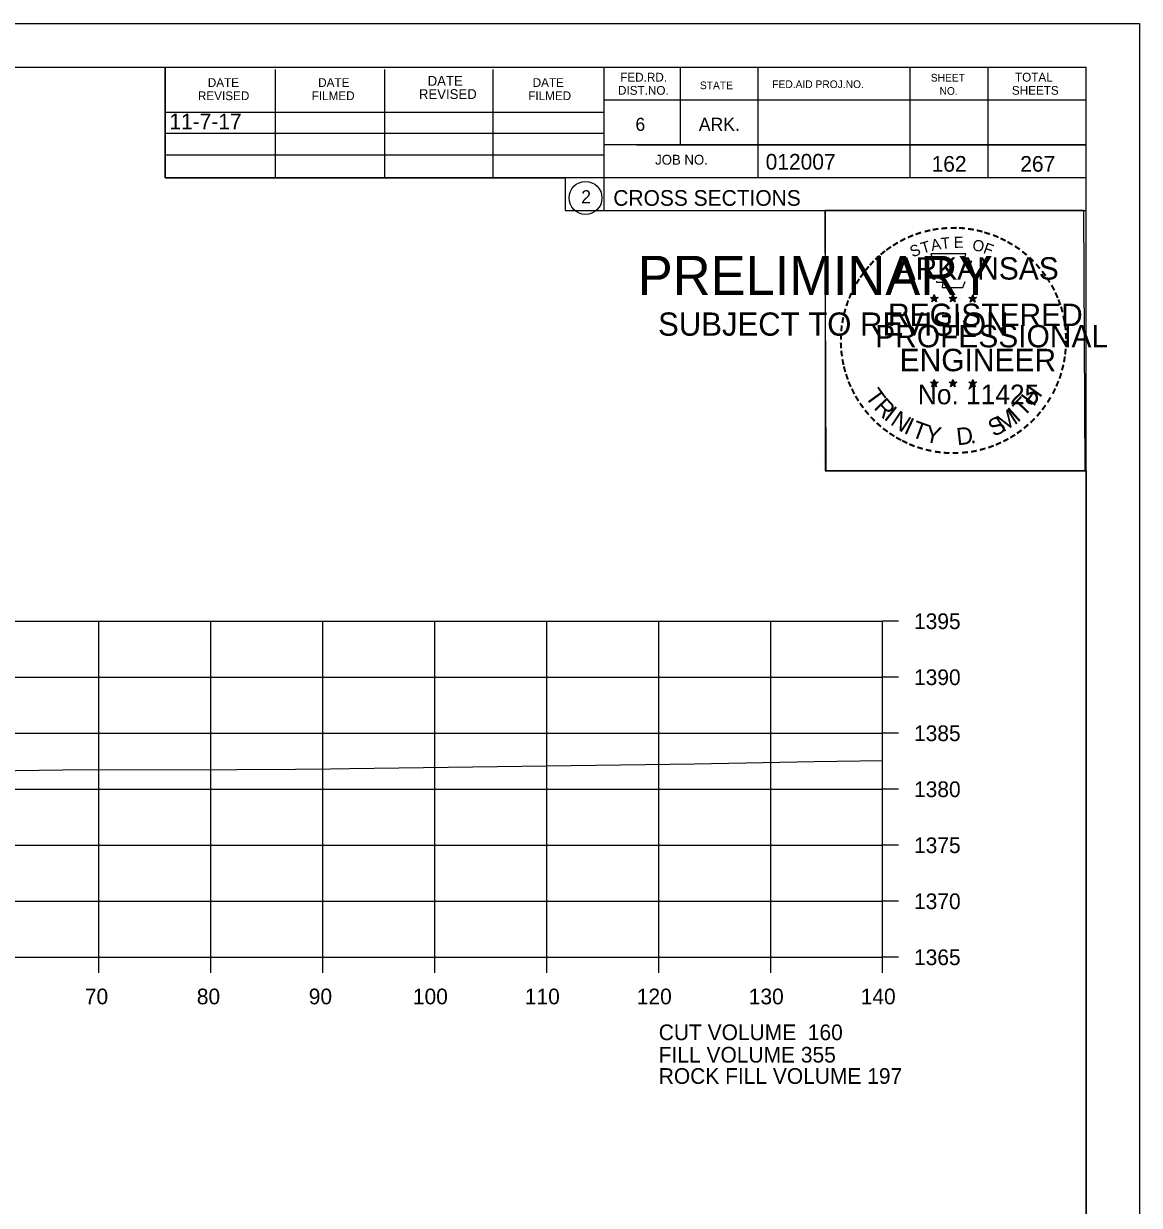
# Model space of a CAD drawing. Extents: x 1374311 to 1383814, y 384102 to 406278.
# Drawn here: x 1381691.9 to 1381791.6, y 387205.8 to 387311.3 of the extents above; entities that cross this region are included whole.
import ezdxf

# ---------------------------------------------------------------- set-up
doc = ezdxf.new("R2010")
doc.units = 0
for name, color, linetype in [('R_Axis', 7, 'Continuous'), ('R_Axis Annot', 7, 'Continuous'), ('R_Border', 7, 'Continuous'), ('R_Border PE', 7, 'Continuous'), ('R_Border Prem', 7, 'Continuous'), ('R_Exist Surface', 7, 'Continuous'), ('R_Fin Surface', 7, 'Continuous'), ('R_Grid', 7, 'Continuous'), ('R_No Plot', 7, 'Continuous'), ('R_Water', 7, 'Continuous')]:
    doc.layers.add(name, color=color, linetype=linetype)

msp = doc.modelspace()

# ---------------------------------------------------------------- linework, layer by layer
at = {"layer": 'R_Axis'}
for p, q in [((1381768.66, 387227.98), (1381768.66, 387257.98)), ((1381770.06, 387257.98), (1381768.66, 387257.98)), ((1381770.06, 387252.98), (1381768.66, 387252.98)), ((1381770.06, 387247.98), (1381768.66, 387247.98)), ((1381770.06, 387242.98), (1381768.66, 387242.98)), ((1381770.06, 387237.98), (1381768.66, 387237.98)), ((1381770.06, 387232.98), (1381768.66, 387232.98)), ((1381488.66, 387227.98), (1381768.66, 387227.98)), ((1381698.66, 387226.58), (1381698.66, 387227.98)), ((1381708.66, 387226.58), (1381708.66, 387227.98)), ((1381718.66, 387226.58), (1381718.66, 387227.98)), ((1381728.66, 387226.58), (1381728.66, 387227.98)), ((1381738.66, 387226.58), (1381738.66, 387227.98)), ((1381748.66, 387226.58), (1381748.66, 387227.98)), ((1381758.66, 387226.58), (1381758.66, 387227.98)), ((1381768.66, 387226.58), (1381768.66, 387227.98)), ((1381770.06, 387227.98), (1381768.66, 387227.98))]:
    msp.add_line(p, q, dxfattribs=at)
at = {"layer": 'R_Border'}
for p, q in [((1381470.66, 387307.44), (1381786.84, 387307.44)), ((1381704.58, 387297.56), (1381704.58, 387307.44)), ((1381714.44, 387297.56), (1381714.44, 387307.24)), ((1381724.2, 387297.56), (1381724.2, 387307.24)), ((1381733.88, 387297.56), (1381733.88, 387307.24)), ((1381743.74, 387307.44), (1381743.74, 387294.64)), ((1381750.58, 387307.44), (1381750.58, 387300.5)), ((1381757.52, 387307.44), (1381757.52, 387297.56)), ((1381771.1, 387307.44), (1381771.1, 387297.56)), ((1381778.04, 387307.44), (1381778.04, 387297.56)), ((1381786.84, 387101.98), (1381786.84, 387307.44)), ((1381786.84, 387304.5), (1381743.74, 387304.5)), ((1381786.84, 387304.52), (1381786.84, 387304.52)), ((1381704.58, 387303.42), (1381743.74, 387303.42)), ((1381704.58, 387301.56), (1381743.74, 387301.56)), ((1381786.84, 387300.5), (1381743.74, 387300.5)), ((1381746.7, 387300.5), (1381786.84, 387300.5)), ((1381704.58, 387297.56), (1381704.58, 387299.62)), ((1381704.58, 387299.62), (1381743.74, 387299.62)), ((1381786.84, 387297.56), (1381704.58, 387297.56)), ((1381743.74, 387294.64), (1381786.84, 387294.64))]:
    msp.add_line(p, q, dxfattribs=at)
msp.add_circle((1381742.12, 387295.77), 1.47, dxfattribs=at)
at = {"layer": 'R_Border PE'}
for p, q in [((1381772.92, 387286.89), (1381773.27, 387286.78)), ((1381772.92, 387286.89), (1381773.18, 387286.85)), ((1381772.92, 387286.89), (1381773.16, 387286.77)), ((1381773.06, 387286.48), (1381773.27, 387286.78)), ((1381773.27, 387287.15), (1381773.23, 387286.89)), ((1381773.27, 387286.78), (1381773.27, 387287.15)), ((1381773.27, 387287.15), (1381773.32, 387286.9)), ((1381773.62, 387286.89), (1381773.27, 387286.78)), ((1381773.48, 387286.48), (1381773.27, 387286.78)), ((1381773.62, 387286.89), (1381773.33, 387286.84)), ((1381773.48, 387286.48), (1381773.35, 387286.77)), ((1381773.62, 387286.89), (1381773.41, 387286.79)), ((1381774.59, 387286.89), (1381774.94, 387286.78)), ((1381774.59, 387286.89), (1381774.85, 387286.85)), ((1381774.59, 387286.89), (1381774.83, 387286.77)), ((1381774.73, 387286.48), (1381774.94, 387286.78)), ((1381774.94, 387287.15), (1381774.9, 387286.89)), ((1381774.94, 387286.78), (1381774.94, 387287.15)), ((1381774.94, 387287.15), (1381774.99, 387286.9)), ((1381775.29, 387286.89), (1381774.94, 387286.78)), ((1381775.15, 387286.48), (1381774.94, 387286.78)), ((1381775.29, 387286.89), (1381775, 387286.84)), ((1381775.15, 387286.48), (1381775.02, 387286.77)), ((1381775.29, 387286.89), (1381775.08, 387286.79)), ((1381776.36, 387286.88), (1381776.71, 387286.77)), ((1381776.36, 387286.88), (1381776.61, 387286.83)), ((1381776.36, 387286.88), (1381776.59, 387286.76)), ((1381776.49, 387286.47), (1381776.71, 387286.77)), ((1381776.71, 387287.13), (1381776.66, 387286.88)), ((1381776.71, 387286.77), (1381776.71, 387287.13)), ((1381776.71, 387287.13), (1381776.75, 387286.88)), ((1381777.05, 387286.88), (1381776.71, 387286.77)), ((1381776.92, 387286.47), (1381776.71, 387286.77)), ((1381777.05, 387286.88), (1381776.77, 387286.83)), ((1381776.92, 387286.47), (1381776.78, 387286.76)), ((1381777.05, 387286.88), (1381776.85, 387286.78)), ((1381773.06, 387286.48), (1381773.18, 387286.73)), ((1381773.06, 387286.48), (1381773.27, 387286.7)), ((1381773.48, 387286.48), (1381773.27, 387286.7)), ((1381774.73, 387286.48), (1381774.85, 387286.73)), ((1381774.73, 387286.48), (1381774.94, 387286.7)), ((1381775.15, 387286.48), (1381774.94, 387286.7)), ((1381776.49, 387286.47), (1381776.62, 387286.72)), ((1381776.49, 387286.47), (1381776.7, 387286.69)), ((1381776.92, 387286.47), (1381776.7, 387286.69)), ((1381773.27, 387279.57), (1381773.23, 387279.32)), ((1381773.27, 387279.21), (1381773.27, 387279.57)), ((1381773.27, 387279.57), (1381773.32, 387279.32)), ((1381774.94, 387279.57), (1381774.9, 387279.32)), ((1381774.94, 387279.21), (1381774.94, 387279.57)), ((1381774.94, 387279.57), (1381774.99, 387279.32)), ((1381776.7, 387279.56), (1381776.66, 387279.31)), ((1381776.7, 387279.2), (1381776.7, 387279.56)), ((1381776.7, 387279.56), (1381776.75, 387279.31)), ((1381772.92, 387279.32), (1381773.27, 387279.21)), ((1381772.92, 387279.32), (1381773.17, 387279.27)), ((1381772.92, 387279.32), (1381773.16, 387279.2)), ((1381773.05, 387278.91), (1381773.27, 387279.21)), ((1381773.05, 387278.91), (1381773.18, 387279.15)), ((1381773.05, 387278.91), (1381773.27, 387279.13)), ((1381773.61, 387279.32), (1381773.27, 387279.21)), ((1381773.48, 387278.91), (1381773.27, 387279.21)), ((1381773.48, 387278.91), (1381773.27, 387279.12)), ((1381773.61, 387279.32), (1381773.33, 387279.27)), ((1381773.48, 387278.91), (1381773.34, 387279.2)), ((1381773.61, 387279.32), (1381773.41, 387279.22)), ((1381774.59, 387279.32), (1381774.94, 387279.21)), ((1381774.59, 387279.32), (1381774.84, 387279.27)), ((1381774.59, 387279.32), (1381774.82, 387279.2)), ((1381774.72, 387278.91), (1381774.94, 387279.21)), ((1381774.72, 387278.91), (1381774.85, 387279.15)), ((1381774.72, 387278.91), (1381774.93, 387279.13)), ((1381775.15, 387278.91), (1381774.93, 387279.12)), ((1381775.28, 387279.32), (1381774.94, 387279.21)), ((1381775.15, 387278.91), (1381774.94, 387279.21)), ((1381775.28, 387279.32), (1381775, 387279.27)), ((1381775.15, 387278.91), (1381775.01, 387279.2)), ((1381775.28, 387279.32), (1381775.08, 387279.22)), ((1381776.35, 387279.31), (1381776.7, 387279.2)), ((1381776.35, 387279.31), (1381776.61, 387279.26)), ((1381776.35, 387279.31), (1381776.59, 387279.19)), ((1381776.49, 387278.9), (1381776.7, 387279.2)), ((1381776.49, 387278.9), (1381776.61, 387279.14)), ((1381776.49, 387278.9), (1381776.7, 387279.12)), ((1381777.05, 387279.31), (1381776.7, 387279.2)), ((1381776.92, 387278.9), (1381776.7, 387279.2)), ((1381776.92, 387278.9), (1381776.7, 387279.11)), ((1381777.05, 387279.31), (1381776.76, 387279.26)), ((1381776.92, 387278.9), (1381776.78, 387279.19)), ((1381777.05, 387279.31), (1381776.85, 387279.21))]:
    msp.add_line(p, q, dxfattribs=at)
for points in [[(1381772.96, 387290.77), (1381773.23, 387289.94)], [(1381776.47, 387289.85), (1381776.62, 387290.13), (1381775.93, 387290.11), (1381776.08, 387290.77), (1381772.96, 387290.77)], [(1381773.46, 387288.35), (1381773.46, 387288.26), (1381774.02, 387288.24), (1381773.96, 387287.77), (1381775.83, 387287.77), (1381776.04, 387288.3)], [(1381773.27, 387287.15), (1381773.48, 387286.48), (1381772.92, 387286.89), (1381773.62, 387286.89), (1381773.06, 387286.48), (1381773.27, 387287.15)], [(1381774.94, 387287.15), (1381775.15, 387286.48), (1381774.59, 387286.89), (1381775.29, 387286.89), (1381774.73, 387286.48), (1381774.94, 387287.15)], [(1381776.71, 387287.13), (1381776.92, 387286.47), (1381776.36, 387286.88), (1381777.05, 387286.88), (1381776.49, 387286.47), (1381776.71, 387287.13)], [(1381773.27, 387279.57), (1381773.48, 387278.91), (1381772.92, 387279.32), (1381773.61, 387279.32), (1381773.05, 387278.91), (1381773.27, 387279.57)], [(1381774.94, 387279.57), (1381775.15, 387278.91), (1381774.59, 387279.32), (1381775.28, 387279.32), (1381774.72, 387278.91), (1381774.94, 387279.57)], [(1381776.7, 387279.56), (1381776.92, 387278.9), (1381776.35, 387279.31), (1381777.05, 387279.31), (1381776.49, 387278.9), (1381776.7, 387279.56)]]:
    msp.add_lwpolyline(points, dxfattribs=at)
for centre, radius in [((1381773.27, 387286.78), 0.172), ((1381773.27, 387286.78), 0.145), ((1381773.27, 387286.78), 0.116), ((1381773.27, 387286.78), 0.0991), ((1381773.27, 387286.78), 0.0747), ((1381773.27, 387286.78), 0.0495), ((1381773.27, 387286.78), 0.0296), ((1381774.94, 387286.78), 0.172), ((1381774.94, 387286.78), 0.145), ((1381774.94, 387286.78), 0.116), ((1381774.94, 387286.78), 0.0991), ((1381774.94, 387286.78), 0.0747), ((1381774.94, 387286.78), 0.0495), ((1381774.94, 387286.78), 0.0296), ((1381776.7, 387286.77), 0.172), ((1381776.7, 387286.77), 0.145), ((1381776.7, 387286.77), 0.116), ((1381776.7, 387286.77), 0.0991), ((1381776.7, 387286.77), 0.0747), ((1381776.7, 387286.77), 0.0495), ((1381776.7, 387286.77), 0.0296), ((1381773.27, 387279.21), 0.172), ((1381774.94, 387279.21), 0.172), ((1381773.27, 387279.21), 0.145), ((1381773.27, 387279.21), 0.116), ((1381773.27, 387279.21), 0.0991), ((1381773.27, 387279.21), 0.0747), ((1381773.27, 387279.21), 0.0495), ((1381773.27, 387279.21), 0.0296), ((1381774.94, 387279.21), 0.145), ((1381774.94, 387279.21), 0.116), ((1381774.94, 387279.21), 0.0991), ((1381774.94, 387279.21), 0.0747), ((1381774.94, 387279.21), 0.0495), ((1381774.94, 387279.21), 0.0296), ((1381776.7, 387279.2), 0.172), ((1381776.7, 387279.2), 0.145), ((1381776.7, 387279.2), 0.116), ((1381776.7, 387279.2), 0.0991), ((1381776.7, 387279.2), 0.0747), ((1381776.7, 387279.2), 0.0495), ((1381776.7, 387279.2), 0.0296)]:
    msp.add_circle(centre, radius, dxfattribs=at)
at = {"layer": 'R_Exist Surface'}
msp.add_lwpolyline([(1381553.41, 387241.48), (1381585.4, 387242.18), (1381590.34, 387242.25), (1381610.41, 387242.79), (1381612.44, 387243.07), (1381620.75, 387244.04), (1381636.98, 387245.1), (1381644.36, 387245.54), (1381647.08, 387245.25), (1381650.15, 387244.31), (1381659.65, 387244.54), (1381667.48, 387244.52), (1381679.13, 387244.49), (1381682.9, 387244.54), (1381695.4, 387244.71), (1381710.98, 387244.73), (1381716.22, 387244.77), (1381719.3, 387244.81), (1381721.05, 387244.83), (1381751.84, 387245.26), (1381762.53, 387245.46), (1381768.66, 387245.54)], dxfattribs=at)
at = {"layer": 'R_Grid'}
for p, q in [((1381488.66, 387257.98), (1381768.66, 387257.98)), ((1381698.66, 387227.98), (1381698.66, 387257.98)), ((1381708.66, 387227.98), (1381708.66, 387257.98)), ((1381718.66, 387227.98), (1381718.66, 387257.98)), ((1381728.66, 387227.98), (1381728.66, 387257.98)), ((1381738.66, 387227.98), (1381738.66, 387257.98)), ((1381748.66, 387227.98), (1381748.66, 387257.98)), ((1381758.66, 387227.98), (1381758.66, 387257.98)), ((1381768.66, 387227.98), (1381768.66, 387257.98)), ((1381488.66, 387252.98), (1381768.66, 387252.98)), ((1381488.66, 387247.98), (1381768.66, 387247.98)), ((1381488.66, 387242.98), (1381768.66, 387242.98)), ((1381488.66, 387237.98), (1381768.66, 387237.98)), ((1381488.66, 387232.98), (1381768.66, 387232.98)), ((1381488.66, 387227.98), (1381768.66, 387227.98))]:
    msp.add_line(p, q, dxfattribs=at)
at = {"layer": 'R_No Plot'}
for p, q in [((1381458.26, 387311.33), (1381791.59, 387311.33)), ((1381762.87, 387272.18), (1381762.87, 387272.18))]:
    msp.add_line(p, q, dxfattribs=at)
for points in [[(1381458.25, 387311.33), (1381791.59, 387311.33), (1381791.59, 387097.99), (1381458.25, 387097.99)], [(1381704.58, 387307.44), (1381704.58, 387297.56), (1381740.31, 387297.56), (1381740.31, 387294.64), (1381763.51, 387294.64), (1381763.51, 387271.42), (1381786.84, 387271.42), (1381786.84, 387101.98), (1381470.66, 387101.98), (1381470.66, 387307.44)], [(1381763.51, 387294.67), (1381786.61, 387294.67), (1381786.72, 387271.42), (1381763.62, 387271.42)]]:
    msp.add_lwpolyline(points, close=True, dxfattribs=at)

# ---------------------------------------------------------------- texts
at = {"layer": 'R_Axis Annot'}
for s, p in [('1395', (1381771.46, 387257.28)), ('1390', (1381771.46, 387252.28)), ('1385', (1381771.46, 387247.28)), ('1380', (1381771.46, 387242.28)), ('1375', (1381771.46, 387237.28)), ('1370', (1381771.46, 387232.28)), ('1365', (1381771.46, 387227.28)), ('70', (1381697.4, 387223.78)), ('80', (1381707.4, 387223.78)), ('90', (1381717.4, 387223.78)), ('100', (1381726.7, 387223.78)), ('110', (1381736.7, 387223.78)), ('120', (1381746.7, 387223.78)), ('130', (1381756.7, 387223.78)), ('140', (1381766.7, 387223.78)), ('CUT VOLUME  160', (1381748.66, 387220.58)), ('FILL VOLUME 355', (1381748.66, 387218.58)), ('ROCK FILL VOLUME 197', (1381748.66, 387216.68))]:
    msp.add_text(s, height=1.4, dxfattribs=at).set_placement(p)
at = {"layer": 'R_Border'}
for s, height, p in [('FED.RD.', 0.782, (1381745.22, 387306.16)), ('SHEET', 0.684, (1381772.96, 387306.16)), ('TOTAL', 0.782, (1381780.48, 387306.16)), ('DATE', 0.782, (1381708.38, 387305.68)), ('DATE', 0.782, (1381718.24, 387305.68)), ('DATE', 0.879, (1381728.02, 387305.78)), ('DATE', 0.782, (1381737.4, 387305.68)), ('DIST.NO.', 0.782, (1381745.02, 387304.98)), ('STATE', 0.684, (1381752.34, 387305.48)), ('FED.AID PROJ.NO.', 0.684, (1381758.8, 387305.58)), ('SHEETS', 0.782, (1381780.2, 387304.98)), ('REVISED', 0.782, (1381707.5, 387304.5)), ('FILMED', 0.782, (1381717.66, 387304.5)), ('REVISED', 0.879, (1381727.24, 387304.6)), ('FILMED', 0.782, (1381737, 387304.5)), ('NO.', 0.684, (1381773.74, 387304.98)), ('6', 1.17, (1381746.58, 387301.76)), ('ARK.', 1.172, (1381752.24, 387301.76)), ('JOB NO.', 0.879, (1381748.34, 387298.74)), ('012007', 1.4, (1381758.21, 387298.3)), ('2', 1.17, (1381741.74, 387295.29)), ('CROSS SECTIONS', 1.4, (1381744.6, 387295.07))]:
    msp.add_text(s, height=height, rotation=360, dxfattribs=at).set_placement(p)
at = {"layer": 'R_Border PE'}
for s, height, rotation, p in [('-', 1.6, 10.2193, (1381773.14, 387292.3)), ('-', 1.6, 5.8968, (1381773.87, 387292.41)), ('-', 1.6, 0.1862, (1381774.64, 387292.48)), ('-', 1.6, 357.743, (1381775.36, 387292.47)), ('-', 1.6, 352.1617, (1381776.11, 387292.41)), ('-', 1.6, 28.7918, (1381770.44, 387291.31)), ('-', 1.6, 24.3072, (1381771.08, 387291.63)), ('-', 1.6, 19.1761, (1381771.71, 387291.9)), ('-', 1.6, 13.6301, (1381772.46, 387292.14)), ('A', 1, 11.2132, (1381773.06, 387291.03)), ('T', 1, 6.0228, (1381773.91, 387291.2)), ('E', 1, 0.8323, (1381775.01, 387291.31)), ('O', 1, 350.4515, (1381776.62, 387291.1)), ('-', 1.6, 347.2049, (1381776.83, 387292.3)), ('-', 1.6, 342.3362, (1381777.46, 387292.14)), ('-', 1.6, 337.8551, (1381778.2, 387291.92)), ('-', 1.6, 334.1211, (1381778.83, 387291.65)), ('-', 1.6, 38.9507, (1381768.79, 387290.17)), ('-', 1.6, 36.2317, (1381769.27, 387290.55)), ('-', 1.6, 34.0636, (1381769.85, 387290.94)), ('S', 1, 21.594, (1381771.32, 387290.45)), ('T', 1, 16.4036, (1381772.23, 387290.78)), ('F', 1, 340.0707, (1381777.57, 387290.87)), ('-', 1.6, 329.6409, (1381779.41, 387291.37)), ('-', 1.6, 325.8627, (1381780.05, 387291.01)), ('-', 1.6, 320.5297, (1381780.66, 387290.58)), ('-', 1.6, 48.423, (1381767.91, 387289.27)), ('-', 1.6, 42.9622, (1381768.36, 387289.75)), ('ARKANSAS', 2, 360, (1381769.82, 387288.48)), ('-', 1.6, 315.5786, (1381781.26, 387290.09)), ('-', 1.6, 309.8797, (1381781.83, 387289.54)), ('-', 1.6, 54.2325, (1381767.1, 387288.22)), ('-', 1.6, 50.6142, (1381767.51, 387288.79)), ('-', 1.6, 306.6522, (1381782.35, 387288.94)), ('-', 1.6, 62.8713, (1381766.46, 387287.08)), ('-', 1.6, 58.0706, (1381766.77, 387287.69)), ('-', 1.4, 303.6753, (1381782.84, 387288.37)), ('-', 1.6, 299.6684, (1381783.16, 387287.76)), ('-', 1.6, 67.7743, (1381766.2, 387286.47)), ('DWB', 0.01, 360, (1381773.26, 387286.78)), ('DWB', 0.01, 360, (1381774.93, 387286.78)), ('DWB', 0.01, 360, (1381776.69, 387286.76)), ('-', 1.6, 294.6628, (1381783.48, 387287.15)), ('-', 1.6, 75.461, (1381765.78, 387285.12)), ('-', 1.6, 72.3945, (1381765.98, 387285.84)), ('REGISTERED', 2, 360, (1381769.14, 387284.33)), ('-', 1.6, 290.5728, (1381783.74, 387286.58)), ('-', 1.6, 285.1233, (1381783.97, 387286)), ('-', 1.6, 81.2013, (1381765.65, 387284.41)), ('-', 1.6, 280.5493, (1381784.17, 387285.25)), ('-', 1.6, 89.0622, (1381765.55, 387283.02)), ('-', 1.6, 85.1863, (1381765.57, 387283.72)), ('PROFESSIONAL', 2, 360, (1381767.99, 387282.43)), ('-', 1.6, 276.5962, (1381784.33, 387284.49)), ('-', 1.6, 274.3301, (1381784.39, 387283.76)), ('-', 1.6, 94.1959, (1381765.58, 387282.29)), ('-', 1.6, 269.9407, (1381784.43, 387283.13)), ('-', 1.6, 98.9479, (1381765.66, 387281.63)), ('ENGINEER', 2, 360, (1381770.18, 387280.3)), ('-', 1.6, 260.9953, (1381784.34, 387281.81)), ('-', 1.6, 263.5172, (1381784.41, 387282.47)), ('-', 1.6, 101.7149, (1381765.79, 387280.89)), ('-', 1.6, 105.4578, (1381765.95, 387280.3)), ('-', 1.6, 255.7626, (1381784.23, 387281.13)), ('-', 1.6, 109.0874, (1381766.17, 387279.67)), ('-', 1.6, 114.0643, (1381766.42, 387279.07)), ('-', 1.6, 247.8887, (1381783.82, 387279.74)), ('-', 1.6, 252.8681, (1381784.05, 387280.41)), ('-', 1.6, 115.7289, (1381766.73, 387278.45)), ('T', 1.54, 306.0406, (1381767.03, 387278.05)), ('No. 11425', 1.757, 360, (1381771.8, 387277.35)), ('DWB', 0.01, 360, (1381773.25, 387279.2)), ('DWB', 0.01, 360, (1381774.92, 387279.2)), ('DWB', 0.01, 360, (1381776.69, 387279.19)), ('H', 1.54, 54.6088, (1381782.15, 387277.08)), ('-', 1.6, 244.6197, (1381783.56, 387279.11)), ('-', 1.6, 120.4471, (1381767.08, 387277.87)), ('-', 1.6, 125.8934, (1381767.49, 387277.31)), ('R', 1.54, 314.005, (1381767.79, 387277)), ('T', 1.54, 46.6444, (1381781.26, 387276.14)), ('-', 1.6, 233.8452, (1381782.77, 387277.71)), ('-', 1.6, 239.0712, (1381783.17, 387278.36)), ('-', 1.6, 130.7181, (1381767.95, 387276.75)), ('-', 1.6, 134.2238, (1381768.47, 387276.21)), ('I', 1.54, 321.9694, (1381768.69, 387276.07)), ('N', 1.54, 326.5002, (1381769.26, 387275.59)), ('S', 1.54, 26.9312, (1381778.57, 387274.41)), ('M', 1.54, 32.6563, (1381779.41, 387274.81)), ('I', 1.54, 42.1136, (1381780.7, 387275.66)), ('-', 1.6, 231.2538, (1381782.34, 387277.14)), ('-', 1.6, 138.9338, (1381768.99, 387275.75)), ('-', 1.6, 144.6463, (1381769.55, 387275.34)), ('I', 1.54, 335.3603, (1381770.47, 387274.81)), ('T', 1.54, 339.8912, (1381771.13, 387274.48)), ('Y', 1.54, 347.8556, (1381772.34, 387274.04)), ('D', 1.54, 6.3969, (1381775.33, 387273.68)), ('-', 1.6, 221.0851, (1381781.33, 387276.07)), ('-', 1.6, 225.7653, (1381781.86, 387276.58)), ('-', 1.6, 148.0898, (1381770.11, 387274.97)), ('-', 1.6, 151.5704, (1381770.69, 387274.64)), ('-', 1.6, 154.6002, (1381771.21, 387274.4)), ('.', 1.54, 13.7642, (1381776.52, 387273.8)), ('-', 1.6, 207.3568, (1381779.69, 387274.86)), ('-', 1.6, 212.2491, (1381780.25, 387275.21)), ('-', 1.6, 215.7363, (1381780.79, 387275.6)), ('-', 1.6, 158.5612, (1381771.83, 387274.14)), ('-', 1.6, 162.7983, (1381772.52, 387273.93)), ('-', 1.6, 167.5555, (1381773.24, 387273.77)), ('-', 1.6, 173.1155, (1381774.01, 387273.66)), ('-', 1.6, 176.5183, (1381774.76, 387273.6)), ('-', 1.6, 181.5918, (1381775.5, 387273.62)), ('-', 1.6, 185.8167, (1381776.31, 387273.7)), ('-', 1.6, 191.2858, (1381777.04, 387273.83)), ('-', 1.6, 195.4743, (1381777.77, 387274.03)), ('-', 1.6, 200.7184, (1381778.45, 387274.27)), ('-', 1.6, 204.2516, (1381779.07, 387274.54))]:
    msp.add_text(s, height=height, rotation=rotation, dxfattribs=at).set_placement(p)
at = {"layer": 'R_Border Prem'}
for s, height, p in [('PRELIMINARY', 3.5, (1381746.79, 387287.1)), ('DWB', 0.01, (1381747.53, 387288.95)), ('SUBJECT TO REVISION', 2.0751, (1381748.6, 387283.47))]:
    msp.add_text(s, height=height, rotation=360, dxfattribs=at).set_placement(p)
at = {"layer": 'R_Fin Surface'}
msp.add_text('11-7-17', height=1.4, dxfattribs=at).set_placement((1381704.95, 387301.9))
at = {"layer": 'R_Water'}
for s, p in [('162', (1381773.03, 387298.11)), ('267', (1381780.95, 387298.11))]:
    msp.add_text(s, height=1.4, rotation=360, dxfattribs=at).set_placement(p)

doc.saveas('drawing.dxf')
